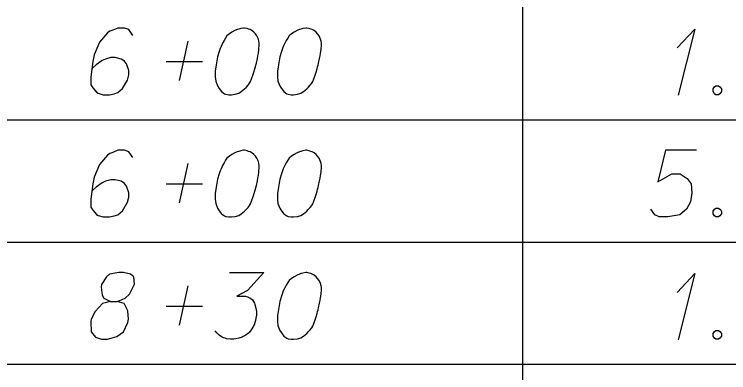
# Model space of a CAD drawing. Extents: x 2074207 to 2076812, y 516372 to 523312.
# Drawn here: x 2076345.6 to 2076397, y 517213.5 to 517239.3 of the extents above; entities that cross this region are included whole.
import ezdxf

# ---------------------------------------------------------------- set-up
doc = ezdxf.new("R2010")
doc.units = 0
doc.layers.add('Prop DirtTable_ Soil Test Results - Outline (Minor)', color=7, linetype='Continuous')
doc.layers.add('Prop DirtTable_ Soil Test Results - Tx (Sample Data)', color=7, linetype='Continuous')

msp = doc.modelspace()

# ---------------------------------------------------------------- linework, layer by layer
at = {"layer": 'Prop DirtTable_ Soil Test Results - Outline (Minor)'}
for p, q in [((2076382.2, 517240.496), (2076382.2, 517231.696)), ((2076260.609, 517231.696), (2076811.903, 517231.696)), ((2076260.609, 517231.696), (2076811.903, 517231.696)), ((2076382.2, 517231.696), (2076382.2, 517222.896)), ((2076260.609, 517222.896), (2076811.903, 517222.896)), ((2076260.609, 517222.896), (2076811.903, 517222.896)), ((2076382.2, 517222.896), (2076382.2, 517214.096)), ((2076260.609, 517214.096), (2076811.903, 517214.096)), ((2076260.609, 517214.096), (2076811.903, 517214.096)), ((2076382.2, 517214.096), (2076382.2, 517205.296))]:
    msp.add_line(p, q, dxfattribs=at)
at = {"layer": 'Prop DirtTable_ Soil Test Results - Tx (Sample Data)'}
for points in [[(2076354.149, 517237.769), (2076353.867, 517238.185), (2076353.55, 517238.298), (2076353.056, 517238.298), (2076352.703, 517238.147), (2076352.491, 517238.071), (2076352.315, 517237.958), (2076351.751, 517237.278), (2076351.363, 517236.37), (2076351.257, 517235.879), (2076351.116, 517234.783), (2076351.116, 517234.216), (2076351.257, 517233.989), (2076351.539, 517233.687), (2076351.645, 517233.611), (2076351.998, 517233.498), (2076352.456, 517233.498), (2076352.809, 517233.574), (2076353.056, 517233.649), (2076353.409, 517233.952), (2076353.761, 517234.556), (2076353.867, 517234.934), (2076353.867, 517235.237), (2076353.691, 517235.728), (2076353.55, 517235.917), (2076353.303, 517236.068), (2076352.879, 517236.181), (2076352.562, 517236.181), (2076352.174, 517236.068), (2076351.927, 517235.955), (2076351.504, 517235.652), (2076351.292, 517235.463), (2076351.186, 517235.35)], [(2076362.192, 517238.298), (2076362.122, 517238.298), (2076361.91, 517238.26), (2076361.769, 517238.222), (2076361.663, 517238.185), (2076361.487, 517238.109), (2076361.275, 517237.996), (2076361.099, 517237.882), (2076360.922, 517237.731), (2076360.816, 517237.58), (2076360.711, 517237.391), (2076360.605, 517237.202), (2076360.499, 517236.975), (2076360.428, 517236.824), (2076360.358, 517236.597), (2076360.252, 517236.219), (2076360.146, 517235.652), (2076360.076, 517235.199), (2076360.076, 517234.783), (2076360.111, 517234.481), (2076360.252, 517234.141), (2076360.358, 517233.952), (2076360.534, 517233.725), (2076360.746, 517233.574), (2076360.852, 517233.536), (2076361.063, 517233.498), (2076361.24, 517233.498), (2076361.522, 517233.536), (2076361.769, 517233.611), (2076361.945, 517233.725), (2076362.192, 517233.914), (2076362.298, 517234.027), (2076362.439, 517234.178), (2076362.545, 517234.329), (2076362.615, 517234.443), (2076362.686, 517234.632), (2076362.721, 517234.707), (2076362.792, 517234.896), (2076362.862, 517235.123), (2076362.933, 517235.35), (2076362.968, 517235.501), (2076363.003, 517235.615), (2076363.039, 517235.766), (2076363.109, 517236.106), (2076363.145, 517236.295), (2076363.18, 517236.484), (2076363.215, 517236.748), (2076363.25, 517237.089), (2076363.25, 517237.202), (2076363.215, 517237.353), (2076363.18, 517237.504), (2076363.074, 517237.731), (2076362.968, 517237.882), (2076362.862, 517237.996), (2076362.721, 517238.109), (2076362.58, 517238.185), (2076362.474, 517238.222), (2076362.369, 517238.26), (2076362.192, 517238.298)], [(2076366.672, 517238.298), (2076366.602, 517238.298), (2076366.39, 517238.26), (2076366.249, 517238.222), (2076366.143, 517238.185), (2076365.967, 517238.109), (2076365.755, 517237.996), (2076365.579, 517237.882), (2076365.402, 517237.731), (2076365.296, 517237.58), (2076365.191, 517237.391), (2076365.085, 517237.202), (2076364.979, 517236.975), (2076364.908, 517236.824), (2076364.838, 517236.597), (2076364.732, 517236.219), (2076364.626, 517235.652), (2076364.556, 517235.199), (2076364.556, 517234.783), (2076364.591, 517234.481), (2076364.732, 517234.141), (2076364.838, 517233.952), (2076365.014, 517233.725), (2076365.226, 517233.574), (2076365.332, 517233.536), (2076365.543, 517233.498), (2076365.72, 517233.498), (2076366.002, 517233.536), (2076366.249, 517233.611), (2076366.425, 517233.725), (2076366.672, 517233.914), (2076366.778, 517234.027), (2076366.919, 517234.178), (2076367.025, 517234.329), (2076367.095, 517234.443), (2076367.166, 517234.632), (2076367.201, 517234.707), (2076367.272, 517234.896), (2076367.342, 517235.123), (2076367.413, 517235.35), (2076367.448, 517235.501), (2076367.483, 517235.615), (2076367.519, 517235.766), (2076367.589, 517236.106), (2076367.625, 517236.295), (2076367.66, 517236.484), (2076367.695, 517236.748), (2076367.73, 517237.089), (2076367.73, 517237.202), (2076367.695, 517237.353), (2076367.66, 517237.504), (2076367.554, 517237.731), (2076367.448, 517237.882), (2076367.342, 517237.996), (2076367.201, 517238.109), (2076367.06, 517238.185), (2076366.954, 517238.222), (2076366.849, 517238.26), (2076366.672, 517238.298)], [(2076393.34, 517236.862), (2076394.61, 517238.222), (2076393.411, 517233.46)], [(2076357.5, 517234.518), (2076358.135, 517237.353)], [(2076356.548, 517235.879), (2076359.158, 517235.879)], [(2076396.127, 517234.141), (2076396.304, 517234.141), (2076396.409, 517234.065), (2076396.515, 517233.914), (2076396.515, 517233.725), (2076396.409, 517233.574), (2076396.304, 517233.498), (2076396.127, 517233.498), (2076396.021, 517233.574), (2076395.916, 517233.725), (2076395.916, 517233.914), (2076396.021, 517234.065), (2076396.127, 517234.141)], [(2076354.149, 517228.969), (2076353.867, 517229.385), (2076353.55, 517229.498), (2076353.056, 517229.498), (2076352.703, 517229.347), (2076352.491, 517229.271), (2076352.315, 517229.158), (2076351.751, 517228.478), (2076351.363, 517227.57), (2076351.257, 517227.079), (2076351.116, 517225.983), (2076351.116, 517225.416), (2076351.257, 517225.189), (2076351.539, 517224.887), (2076351.645, 517224.811), (2076351.998, 517224.698), (2076352.456, 517224.698), (2076352.809, 517224.774), (2076353.056, 517224.849), (2076353.409, 517225.152), (2076353.761, 517225.756), (2076353.867, 517226.134), (2076353.867, 517226.437), (2076353.691, 517226.928), (2076353.55, 517227.117), (2076353.303, 517227.268), (2076352.879, 517227.381), (2076352.562, 517227.381), (2076352.174, 517227.268), (2076351.927, 517227.155), (2076351.504, 517226.852), (2076351.292, 517226.663), (2076351.186, 517226.55)], [(2076362.192, 517229.498), (2076362.122, 517229.498), (2076361.91, 517229.46), (2076361.769, 517229.422), (2076361.663, 517229.385), (2076361.487, 517229.309), (2076361.275, 517229.196), (2076361.099, 517229.082), (2076360.922, 517228.931), (2076360.816, 517228.78), (2076360.711, 517228.591), (2076360.605, 517228.402), (2076360.499, 517228.175), (2076360.428, 517228.024), (2076360.358, 517227.797), (2076360.252, 517227.419), (2076360.146, 517226.852), (2076360.076, 517226.399), (2076360.076, 517225.983), (2076360.111, 517225.681), (2076360.252, 517225.341), (2076360.358, 517225.152), (2076360.534, 517224.925), (2076360.746, 517224.774), (2076360.852, 517224.736), (2076361.063, 517224.698), (2076361.24, 517224.698), (2076361.522, 517224.736), (2076361.769, 517224.811), (2076361.945, 517224.925), (2076362.192, 517225.114), (2076362.298, 517225.227), (2076362.439, 517225.378), (2076362.545, 517225.529), (2076362.615, 517225.643), (2076362.686, 517225.832), (2076362.721, 517225.907), (2076362.792, 517226.096), (2076362.862, 517226.323), (2076362.933, 517226.55), (2076362.968, 517226.701), (2076363.003, 517226.815), (2076363.039, 517226.966), (2076363.109, 517227.306), (2076363.145, 517227.495), (2076363.18, 517227.684), (2076363.215, 517227.948), (2076363.25, 517228.289), (2076363.25, 517228.402), (2076363.215, 517228.553), (2076363.18, 517228.704), (2076363.074, 517228.931), (2076362.968, 517229.082), (2076362.862, 517229.196), (2076362.721, 517229.309), (2076362.58, 517229.385), (2076362.474, 517229.422), (2076362.369, 517229.46), (2076362.192, 517229.498)], [(2076366.672, 517229.498), (2076366.602, 517229.498), (2076366.39, 517229.46), (2076366.249, 517229.422), (2076366.143, 517229.385), (2076365.967, 517229.309), (2076365.755, 517229.196), (2076365.579, 517229.082), (2076365.402, 517228.931), (2076365.296, 517228.78), (2076365.191, 517228.591), (2076365.085, 517228.402), (2076364.979, 517228.175), (2076364.908, 517228.024), (2076364.838, 517227.797), (2076364.732, 517227.419), (2076364.626, 517226.852), (2076364.556, 517226.399), (2076364.556, 517225.983), (2076364.591, 517225.681), (2076364.732, 517225.341), (2076364.838, 517225.152), (2076365.014, 517224.925), (2076365.226, 517224.774), (2076365.332, 517224.736), (2076365.543, 517224.698), (2076365.72, 517224.698), (2076366.002, 517224.736), (2076366.249, 517224.811), (2076366.425, 517224.925), (2076366.672, 517225.114), (2076366.778, 517225.227), (2076366.919, 517225.378), (2076367.025, 517225.529), (2076367.095, 517225.643), (2076367.166, 517225.832), (2076367.201, 517225.907), (2076367.272, 517226.096), (2076367.342, 517226.323), (2076367.413, 517226.55), (2076367.448, 517226.701), (2076367.483, 517226.815), (2076367.519, 517226.966), (2076367.589, 517227.306), (2076367.625, 517227.495), (2076367.66, 517227.684), (2076367.695, 517227.948), (2076367.73, 517228.289), (2076367.73, 517228.402), (2076367.695, 517228.553), (2076367.66, 517228.704), (2076367.554, 517228.931), (2076367.448, 517229.082), (2076367.342, 517229.196), (2076367.201, 517229.309), (2076367.06, 517229.385), (2076366.954, 517229.422), (2076366.849, 517229.46), (2076366.672, 517229.498)], [(2076394.716, 517229.498), (2076392.494, 517229.498), (2076391.929, 517227.23), (2076392.952, 517227.797), (2076393.552, 517227.797), (2076394.046, 517227.457), (2076394.328, 517227.079), (2076394.399, 517226.437), (2076394.293, 517225.794), (2076394.011, 517225.265), (2076393.517, 517224.849), (2076392.67, 517224.698), (2076392.035, 517224.698), (2076391.718, 517224.849), (2076391.436, 517225.265)], [(2076357.5, 517225.718), (2076358.135, 517228.553)], [(2076356.548, 517227.079), (2076359.158, 517227.079)], [(2076396.127, 517225.341), (2076396.304, 517225.341), (2076396.409, 517225.265), (2076396.515, 517225.114), (2076396.515, 517224.925), (2076396.409, 517224.774), (2076396.304, 517224.698), (2076396.127, 517224.698), (2076396.021, 517224.774), (2076395.916, 517224.925), (2076395.916, 517225.114), (2076396.021, 517225.265), (2076396.127, 517225.341)], [(2076352.527, 517218.619), (2076353.02, 517218.619), (2076353.162, 517218.657), (2076353.585, 517218.846), (2076353.902, 517219.148), (2076354.255, 517219.867), (2076354.22, 517220.396), (2076353.973, 517220.585), (2076353.479, 517220.698), (2076353.126, 517220.698), (2076352.456, 517220.585), (2076352.244, 517220.396), (2076351.892, 517219.829), (2076351.856, 517219.64), (2076351.927, 517219.073), (2076352.068, 517218.846), (2076352.527, 517218.619), (2076351.962, 517218.468), (2076351.433, 517217.901), (2076351.151, 517217.334), (2076351.116, 517217.145), (2076351.151, 517216.427), (2076351.468, 517216.049), (2076351.892, 517215.898), (2076352.315, 517215.898), (2076352.985, 517216.087), (2076353.479, 517216.427), (2076353.797, 517217.107), (2076353.832, 517217.334), (2076353.797, 517217.939), (2076353.514, 517218.468), (2076353.02, 517218.619)], [(2076361.099, 517220.698), (2076363.568, 517220.698), (2076362.404, 517219.413), (2076361.628, 517218.997), (2076362.263, 517218.997), (2076362.404, 517218.959), (2076362.474, 517218.922), (2076362.545, 517218.884), (2076362.615, 517218.846), (2076362.757, 517218.733), (2076362.827, 517218.619), (2076362.898, 517218.506), (2076362.933, 517218.392), (2076363.003, 517218.128), (2076363.039, 517217.901), (2076363.039, 517217.788), (2076363.039, 517217.637), (2076363.003, 517217.41), (2076362.968, 517217.259), (2076362.933, 517217.107), (2076362.898, 517216.994), (2076362.862, 517216.918), (2076362.827, 517216.843), (2076362.792, 517216.767), (2076362.721, 517216.654), (2076362.615, 517216.503), (2076362.51, 517216.389), (2076362.439, 517216.314), (2076362.333, 517216.238), (2076362.227, 517216.163), (2076362.086, 517216.087), (2076362.016, 517216.049), (2076361.769, 517215.974), (2076361.557, 517215.936), (2076361.416, 517215.898), (2076361.169, 517215.898), (2076360.887, 517215.936), (2076360.781, 517215.974), (2076360.675, 517216.011), (2076360.569, 517216.049), (2076360.464, 517216.125), (2076360.358, 517216.2), (2076360.181, 517216.352), (2076360.076, 517216.503)], [(2076366.672, 517220.698), (2076366.602, 517220.698), (2076366.39, 517220.66), (2076366.249, 517220.622), (2076366.143, 517220.585), (2076365.967, 517220.509), (2076365.755, 517220.396), (2076365.579, 517220.282), (2076365.402, 517220.131), (2076365.296, 517219.98), (2076365.191, 517219.791), (2076365.085, 517219.602), (2076364.979, 517219.375), (2076364.908, 517219.224), (2076364.838, 517218.997), (2076364.732, 517218.619), (2076364.626, 517218.052), (2076364.556, 517217.599), (2076364.556, 517217.183), (2076364.591, 517216.881), (2076364.732, 517216.541), (2076364.838, 517216.352), (2076365.014, 517216.125), (2076365.226, 517215.974), (2076365.332, 517215.936), (2076365.543, 517215.898), (2076365.72, 517215.898), (2076366.002, 517215.936), (2076366.249, 517216.011), (2076366.425, 517216.125), (2076366.672, 517216.314), (2076366.778, 517216.427), (2076366.919, 517216.578), (2076367.025, 517216.729), (2076367.095, 517216.843), (2076367.166, 517217.032), (2076367.201, 517217.107), (2076367.272, 517217.296), (2076367.342, 517217.523), (2076367.413, 517217.75), (2076367.448, 517217.901), (2076367.483, 517218.015), (2076367.519, 517218.166), (2076367.589, 517218.506), (2076367.625, 517218.695), (2076367.66, 517218.884), (2076367.695, 517219.148), (2076367.73, 517219.489), (2076367.73, 517219.602), (2076367.695, 517219.753), (2076367.66, 517219.904), (2076367.554, 517220.131), (2076367.448, 517220.282), (2076367.342, 517220.396), (2076367.201, 517220.509), (2076367.06, 517220.585), (2076366.954, 517220.622), (2076366.849, 517220.66), (2076366.672, 517220.698)], [(2076393.34, 517219.262), (2076394.61, 517220.622), (2076393.411, 517215.86)], [(2076357.5, 517216.918), (2076358.135, 517219.753)], [(2076356.548, 517218.279), (2076359.158, 517218.279)], [(2076396.127, 517216.541), (2076396.304, 517216.541), (2076396.409, 517216.465), (2076396.515, 517216.314), (2076396.515, 517216.125), (2076396.409, 517215.974), (2076396.304, 517215.898), (2076396.127, 517215.898), (2076396.021, 517215.974), (2076395.916, 517216.125), (2076395.916, 517216.314), (2076396.021, 517216.465), (2076396.127, 517216.541)]]:
    msp.add_lwpolyline(points, dxfattribs=at)

doc.saveas('drawing.dxf')
